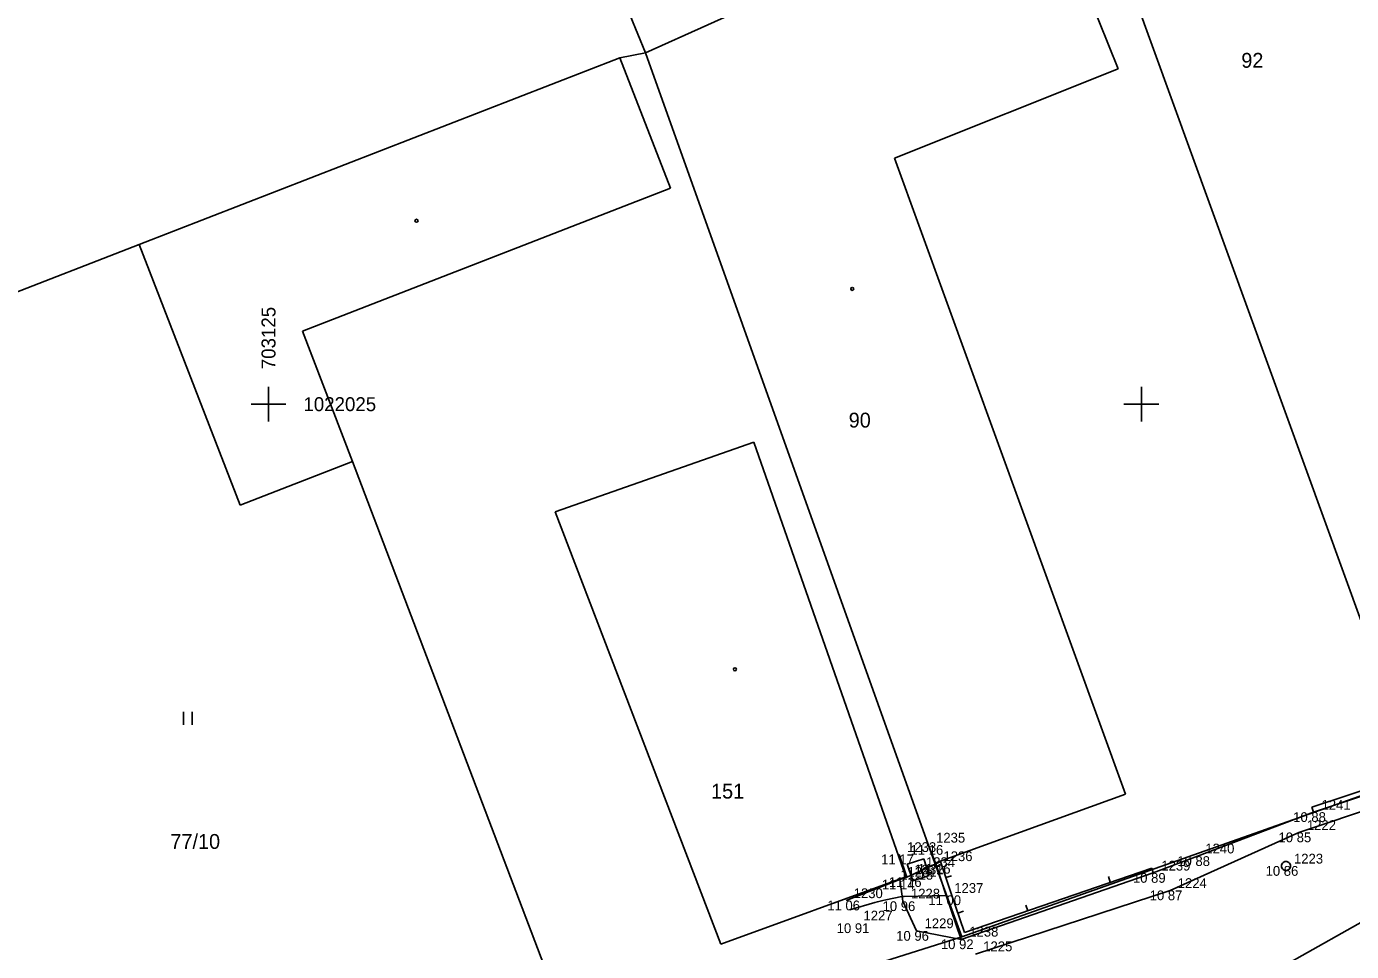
# Model space of a CAD drawing. Extents: x -703403 to -701924, y -1022520 to -1021856.
# Drawn here: x -703131.93 to -703093.98, y -1022040.67 to -1022014.19 of the extents above; entities that cross this region are included whole.
import ezdxf

# ---------------------------------------------------------------- set-up
doc = ezdxf.new("R2010")
doc.units = 0
for name, color, linetype in [('Ex_Major Contours', 7, 'Continuous'), ('Z_body', 7, 'Continuous'), ('Z_body_cisla', 7, 'Continuous'), ('Z_body_vysky_redukovane', 7, 'Continuous'), ('Z_budova', 7, 'Continuous'), ('Z_cesta', 7, 'Continuous'), ('Z_hektometricka_sit', 7, 'Continuous'), ('Z_hektometricka_sit_popis', 7, 'Continuous'), ('Z_katastr_cisla_pozemkova', 7, 'Continuous'), ('Z_katastr_cisla_stavebni', 7, 'Continuous'), ('Z_katastr_hranice', 7, 'Continuous'), ('Z_katastr_vnitrni_kresba', 7, 'Continuous'), ('Z_katastr_znacky_budov', 7, 'Continuous'), ('Z_katastr_znacky_kultur', 7, 'Continuous'), ('Z_ploty', 7, 'Continuous'), ('Z_ploty_znacky', 7, 'Continuous'), ('Z_rozhranni', 7, 'Continuous'), ('Z_site_nerozlisene_znaky', 7, 'Continuous'), ('Z_site_vodovod_znaky', 7, 'Continuous'), ('Z_vstupy', 7, 'Continuous')]:
    doc.layers.add(name, color=color, linetype=linetype)

# ---------------------------------------------------------------- blocks, each defined once
blk = doc.blocks.new('POINT_DISPLAY')
blk.add_line((0, 0), (0, 0))
blk = doc.blocks.new('Z614')
for p, q in [((-0.13, 0.03), (-0.1, 0.08)), ((-0.13, -0.03), (-0.13, 0.03)), ((-0.1, 0.08), (-0.08, 0.1)), ((-0.08, 0.1), (-0.03, 0.13)), ((-0.03, 0.13), (0.03, 0.13)), ((0.03, 0.13), (0.08, 0.1)), ((0.08, 0.1), (0.1, 0.08)), ((0.1, 0.08), (0.13, 0.03)), ((0.13, 0.03), (0.13, -0.03)), ((-0.1, -0.08), (-0.13, -0.03)), ((-0.08, -0.1), (-0.1, -0.08)), ((-0.03, -0.13), (-0.08, -0.1)), ((0.03, -0.13), (-0.03, -0.13)), ((0.08, -0.1), (0.03, -0.13)), ((0.1, -0.08), (0.08, -0.1)), ((0.13, -0.03), (0.1, -0.08))]:
    blk.add_line(p, q)
blk = doc.blocks.new('Z608')
for p, q in [((0.25, 0.25), (-0.25, 0.25)), ((-0.25, 0.25), (-0.25, -0.25)), ((0.25, -0.25), (0.25, 0.25)), ((-0.25, -0.25), (0.25, -0.25))]:
    blk.add_line(p, q)
blk = doc.blocks.new('Z210')
blk.add_line((0, 0), (0, 0.17))

msp = doc.modelspace()

# ---------------------------------------------------------------- linework, layer by layer
at = {"layer": 'Ex_Major Contours'}
msp.add_lwpolyline([(-703108.352, -1022039.47), (-703107.637, -1022039.266), (-703107.559, -1022039.245), (-703107.481, -1022039.225), (-703107.403, -1022039.207), (-703107.324, -1022039.19), (-703106.86, -1022039.094), (-703106.855, -1022039.093), (-703106.85, -1022039.093), (-703106.845, -1022039.092), (-703106.84, -1022039.092), (-703106.813, -1022039.092), (-703106.798, -1022039.092), (-703105.59, -1022039.06)], dxfattribs=at)
at = {"layer": 'Z_budova'}
for p, q in [((-703106.1, -1022037.62), (-703105.89, -1022038.16)), ((-703106.72, -1022038.54), (-703106.94, -1022037.89)), ((-703105.89, -1022038.16), (-703105.75, -1022038.09)), ((-703106.92, -1022038.61), (-703106.72, -1022038.54)), ((-703108.46, -1022039.21), (-703106.92, -1022038.61))]:
    msp.add_line(p, q, dxfattribs=at)
at = {"layer": 'Z_cesta'}
for p, q in [((-703091.48, -1022035.91), (-703095.49, -1022037.26)), ((-703095.49, -1022037.26), (-703099.18, -1022038.92)), ((-703099.18, -1022038.92), (-703104.75, -1022040.74))]:
    msp.add_line(p, q, dxfattribs=at)
at = {"layer": 'Z_hektometricka_sit'}
for p, q in [((-703125, -1022024.5), (-703125, -1022025.5)), ((-703100, -1022024.5), (-703100, -1022025.5)), ((-703125.5, -1022025), (-703124.5, -1022025)), ((-703100.5, -1022025), (-703099.5, -1022025))]:
    msp.add_line(p, q, dxfattribs=at)
at = {"layer": 'Z_katastr_hranice'}
for p, q in [((-703123.49, -1021992.39), (-703114.2, -1022014.94)), ((-703092.89, -1022033.47), (-703101.56, -1022009.59)), ((-703108.91, -1022012.56), (-703114.2, -1022014.94)), ((-703114.2, -1022014.94), (-703114.94, -1022015.09)), ((-703114.2, -1022014.94), (-703105.92, -1022038.14)), ((-703114.94, -1022015.09), (-703128.7, -1022020.43)), ((-703128.7, -1022020.43), (-703134.03, -1022022.49)), ((-703128.7, -1022020.43), (-703125.81, -1022027.89)), ((-703125.81, -1022027.89), (-703122.59, -1022026.64)), ((-703122.59, -1022026.64), (-703116.11, -1022043.69)), ((-703096.07, -1022041.16), (-703076.12, -1022029.95)), ((-703105.14, -1022040.25), (-703092.16, -1022035.66)), ((-703105.92, -1022038.14), (-703105.14, -1022040.25)), ((-703116.11, -1022043.69), (-703105.14, -1022040.25))]:
    msp.add_line(p, q, dxfattribs=at)
at = {"layer": 'Z_katastr_vnitrni_kresba'}
for p, q in [((-703100.67, -1022015.4), (-703102.8, -1022010.1)), ((-703113.49, -1022018.82), (-703114.94, -1022015.09)), ((-703107.07, -1022017.96), (-703100.67, -1022015.4)), ((-703100.46, -1022036.16), (-703107.07, -1022017.96)), ((-703124.03, -1022022.91), (-703113.49, -1022018.82)), ((-703122.59, -1022026.64), (-703124.03, -1022022.91)), ((-703116.79, -1022028.08), (-703111.1, -1022026.09)), ((-703106.75, -1022038.53), (-703111.1, -1022026.09)), ((-703112.05, -1022040.46), (-703116.79, -1022028.08)), ((-703105.92, -1022038.14), (-703100.46, -1022036.16)), ((-703106.75, -1022038.53), (-703112.05, -1022040.46))]:
    msp.add_line(p, q, dxfattribs=at)
at = {"layer": 'Z_katastr_znacky_budov'}
for centre in [(-703120.762, -1022019.75), (-703108.282, -1022021.7), (-703111.642, -1022032.59)]:
    msp.add_circle(centre, 0.0437, dxfattribs=at)
at = {"layer": 'Z_katastr_znacky_kultur'}
for p, q in [((-703127.438, -1022034.18), (-703127.438, -1022033.805)), ((-703127.188, -1022034.18), (-703127.188, -1022033.805))]:
    msp.add_line(p, q, dxfattribs=at)
at = {"layer": 'Z_ploty'}
for p, q in [((-703091.06, -1022035.18), (-703095.12, -1022036.54)), ((-703091.02, -1022035.32), (-703095.07, -1022036.68)), ((-703095.12, -1022036.54), (-703095.07, -1022036.68)), ((-703105.89, -1022038.16), (-703106.72, -1022038.54)), ((-703105.59, -1022039.06), (-703105.89, -1022038.16)), ((-703105.45, -1022039.01), (-703105.75, -1022038.09)), ((-703099.66, -1022038.42), (-703105.16, -1022040.32)), ((-703099.7, -1022038.28), (-703105.07, -1022040.12)), ((-703099.7, -1022038.28), (-703099.66, -1022038.42)), ((-703105.16, -1022040.32), (-703105.59, -1022039.06)), ((-703105.07, -1022040.12), (-703105.45, -1022039.01))]:
    msp.add_line(p, q, dxfattribs=at)
at = {"layer": 'Z_rozhranni'}
for p, q in [((-703106.92, -1022038.61), (-703106.83, -1022039.23)), ((-703106.83, -1022039.23), (-703106.44, -1022040.08)), ((-703106.44, -1022040.08), (-703105.16, -1022040.32))]:
    msp.add_line(p, q, dxfattribs=at)
at = {"layer": 'Z_vstupy'}
for p, q in [((-703098.39, -1022037.94), (-703095.07, -1022036.68)), ((-703099.66, -1022038.42), (-703098.39, -1022037.94))]:
    msp.add_line(p, q, dxfattribs=at)

# ---------------------------------------------------------------- block references
at = {"layer": 'Z_body'}
for p in [(-703095.07, -1022036.68), (-703095.49, -1022037.26), (-703106.1, -1022037.62), (-703106.94, -1022037.89), (-703105.89, -1022038.16), (-703098.39, -1022037.94), (-703106.72, -1022038.54), (-703106.39, -1022038.33), (-703099.66, -1022038.42), (-703095.86, -1022038.22), (-703106.92, -1022038.61), (-703099.18, -1022038.92), (-703108.46, -1022039.21), (-703106.83, -1022039.23), (-703105.59, -1022039.06), (-703108.19, -1022039.86), (-703106.44, -1022040.08), (-703105.16, -1022040.32)]:
    msp.add_blockref('POINT_DISPLAY', p, dxfattribs=at)
at = {"layer": 'Z_ploty_znacky'}
for p, rotation in [((-703105.6, -1022038.55), -71.89999999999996), ((-703100.89, -1022038.68), 19), ((-703105.26, -1022039.57), -71.10000000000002), ((-703103.25, -1022039.5), 19)]:
    msp.add_blockref('Z210', p, dxfattribs=dict(at, rotation=rotation))
at = {"layer": 'Z_site_nerozlisene_znaky', "rotation": 18}
msp.add_blockref('Z608', (-703106.39, -1022038.33), dxfattribs=at)
at = {"layer": 'Z_site_vodovod_znaky'}
msp.add_blockref('Z614', (-703095.86, -1022038.22), dxfattribs=at)

# ---------------------------------------------------------------- texts
at = {"layer": 'Z_body_cisla'}
for s, p in [('1241', (-703094.84, -1022036.61)), ('1222', (-703095.26, -1022037.19)), ('1235', (-703105.88, -1022037.55)), ('1233', (-703106.71, -1022037.82)), ('1236', (-703105.67, -1022038.08)), ('1240', (-703098.17, -1022037.86)), ('1232', (-703106.5, -1022038.46)), ('1234', (-703106.17, -1022038.25)), ('1239', (-703099.43, -1022038.35)), ('1223', (-703095.63, -1022038.15)), ('1231', (-703106.7, -1022038.53)), ('1224', (-703098.96, -1022038.85)), ('1230', (-703108.24, -1022039.14)), ('1228', (-703106.6, -1022039.15)), ('1237', (-703105.36, -1022038.99)), ('1227', (-703107.96, -1022039.78)), ('1229', (-703106.21, -1022040)), ('1238', (-703104.93, -1022040.24)), ('1225', (-703104.53, -1022040.66))]:
    msp.add_text(s, height=0.28, dxfattribs=at).set_placement(p)
at = {"layer": 'Z_body_vysky_redukovane'}
for s, p in [('10 88', (-703095.653, -1022036.96)), ('10 85', (-703096.073, -1022037.54)), ('11 16', (-703106.613, -1022037.9)), ('11 17', (-703107.453, -1022038.17)), ('11 16', (-703106.403, -1022038.44)), ('10 88', (-703098.973, -1022038.22)), ('11 16', (-703107.233, -1022038.82)), ('11 18', (-703106.903, -1022038.61)), ('10 89', (-703100.243, -1022038.7)), ('10 86', (-703096.443, -1022038.5)), ('11 14', (-703107.433, -1022038.89)), ('10 87', (-703099.763, -1022039.2)), ('11 06', (-703108.997, -1022039.49)), ('10 96', (-703107.413, -1022039.51)), ('11 00', (-703106.103, -1022039.34)), ('10 91', (-703108.727, -1022040.14)), ('10 96', (-703107.023, -1022040.36)), ('10 92', (-703105.743, -1022040.6))]:
    msp.add_text(s, height=0.28, dxfattribs=at).set_placement(p)
at = {"layer": 'Z_hektometricka_sit_popis'}
msp.add_text('703125', height=0.4, rotation=90, dxfattribs=at).set_placement((-703124.8, -1022024))
msp.add_text('1022025', height=0.4, dxfattribs=at).set_placement((-703124, -1022025.2))
at = {"layer": 'Z_katastr_cisla_pozemkova'}
msp.add_text('77/10', height=0.425, dxfattribs=at).set_placement((-703127.809, -1022037.73))
at = {"layer": 'Z_katastr_cisla_stavebni'}
for s, p in [('92', (-703097.138, -1022015.37)), ('90', (-703108.383, -1022025.669)), ('151', (-703112.325, -1022036.289))]:
    msp.add_text(s, height=0.425, dxfattribs=at).set_placement(p)

doc.saveas('drawing.dxf')
